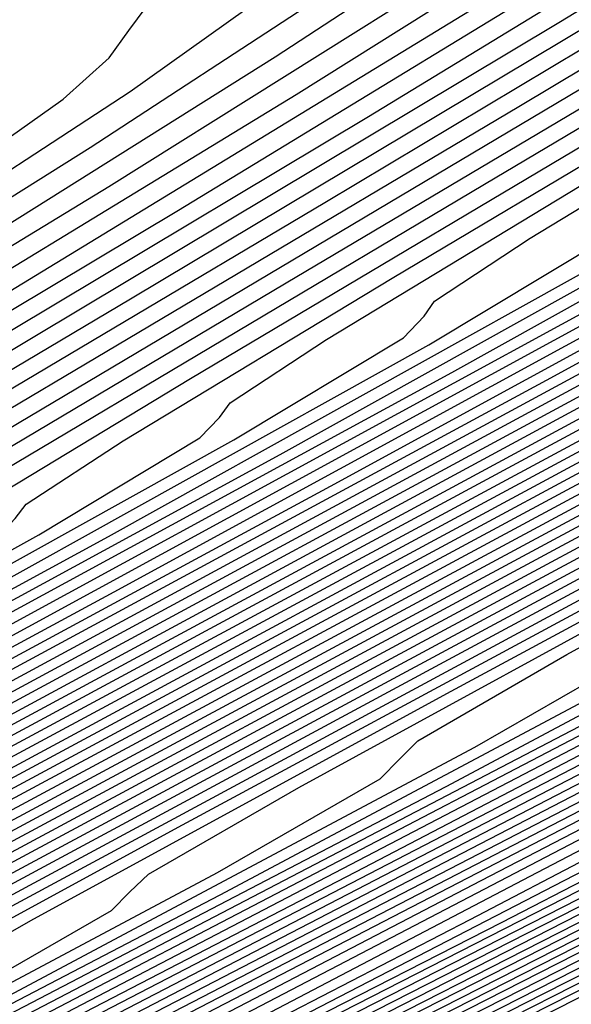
# Model space of a CAD drawing. Extents: x 3249832 to 3255657, y 13789405 to 13793316.
# Tile 434 of 656: x 3254723.68 to 3254725.12, y 13790593.66 to 13790596.23. Entities that reach past the tile are written whole.
import ezdxf

# ---------------------------------------------------------------- set-up
doc = ezdxf.new("R2010")
doc.units = 0
doc.header["$LTSCALE"] = 100
doc.header["$MEASUREMENT"] = 0
for name, color, linetype in [('GRATIO_CON', 10, 'CONTINUOUS'), ('GRATIO_ICON', 7, 'CONTINUOUS'), ('TARGETS_EAST', 7, 'CONTINUOUS')]:
    doc.layers.add(name, color=color, linetype=linetype)

# ---------------------------------------------------------------- blocks, each defined once
blk = doc.blocks.new('Gratio_032316_contours')
at = {"layer": 'GRATIO_CON', "color": 1, "linetype": 'Continuous', "flags": 128}
for points in [[(3254689.3426, 13790576.2881), (3254695.7745, 13790579.3503), (3254703.3391, 13790582.965), (3254709.7687, 13790586.0406), (3254713.3627, 13790587.7583), (3254714.688, 13790588.3896), (3254714.8784, 13790588.4788), (3254714.9186, 13790588.4989), (3254715.1958, 13790588.64), (3254715.9477, 13790589.0209), (3254717.406, 13790589.758), (3254719.7768, 13790590.9571), (3254723.2601, 13790592.7216), (3254727.837, 13790595.044), (3254732.6141, 13790597.4741), (3254736.4797, 13790599.4508), (3254738.6808, 13790600.5941), (3254739.9016, 13790601.247), (3254741.1856, 13790601.9335), (3254743.2781, 13790603.029), (3254745.7336, 13790604.3149)], [(3254689.9727, 13790576.6081), (3254696.2439, 13790579.5938), (3254703.6196, 13790583.1181), (3254709.8888, 13790586.1167), (3254713.3933, 13790587.7912), (3254714.6858, 13790588.4063), (3254714.8717, 13790588.4927), (3254714.9055, 13790588.5092), (3254715.1367, 13790588.6267), (3254715.764, 13790588.9444), (3254717.0006, 13790589.5695), (3254719.1189, 13790590.6412), (3254722.4064, 13790592.307), (3254726.9076, 13790594.5914), (3254731.6966, 13790597.0274), (3254735.6046, 13790599.0253), (3254737.8339, 13790600.182), (3254739.0703, 13790600.8418), (3254740.3706, 13790601.5359), (3254742.4901, 13790602.6448), (3254744.9774, 13790603.9467)], [(3254691.2328, 13790577.248), (3254697.1828, 13790580.0808), (3254704.1807, 13790583.4244), (3254710.129, 13790586.269), (3254713.4545, 13790587.8569), (3254714.6813, 13790588.4397), (3254714.8582, 13790588.5207), (3254714.8792, 13790588.5298), (3254715.0187, 13790588.6002), (3254715.3966, 13790588.7916), (3254716.1897, 13790589.1926), (3254717.8031, 13790590.0095), (3254720.699, 13790591.4778), (3254725.0489, 13790593.6861), (3254729.8615, 13790596.1341), (3254733.8544, 13790598.1742), (3254736.14, 13790599.3578), (3254737.4076, 13790600.0316), (3254738.7408, 13790600.7409), (3254740.9141, 13790601.8765), (3254743.4649, 13790603.2103), (3254745.6215, 13790604.3595)], [(3254691.8629, 13790577.568), (3254697.6522, 13790580.3243), (3254704.4611, 13790583.5777), (3254710.2485, 13790586.3458), (3254713.4835, 13790587.8913), (3254714.6768, 13790588.4585), (3254714.8489, 13790588.537), (3254714.8506, 13790588.5348), (3254714.8518, 13790588.5334), (3254714.8527, 13790588.5327), (3254714.8664, 13790588.5395), (3254714.9598, 13790588.5869), (3254715.2129, 13790588.7152), (3254715.7842, 13790589.0041), (3254717.1452, 13790589.6936), (3254719.8453, 13790591.0632), (3254724.1196, 13790593.2335), (3254728.9439, 13790595.6874)], [(3254692.4929, 13790577.888), (3254698.1216, 13790580.5678), (3254704.7416, 13790583.7309), (3254710.3685, 13790586.422), (3254713.514, 13790587.9243), (3254714.6743, 13790588.4754), (3254714.8419, 13790588.5514), (3254714.8437, 13790588.549), (3254714.8451, 13790588.5474), (3254714.846, 13790588.5466), (3254714.8533, 13790588.5497), (3254714.9007, 13790588.5737), (3254715.0292, 13790588.6387), (3254715.3788, 13790588.8157), (3254716.4872, 13790589.3777), (3254718.9916, 13790590.6487), (3254723.1903, 13790592.7809), (3254728.0264, 13790595.2407)], [(3254690.0632, 13790576.7709), (3254693.123, 13790578.2079), (3254698.591, 13790580.8113), (3254705.0221, 13790583.884), (3254710.4885, 13790586.4982), (3254713.5444, 13790587.9574), (3254714.6719, 13790588.4924), (3254714.8349, 13790588.5658), (3254714.9582, 13790588.6248), (3254715.8092, 13790589.0544), (3254718.1159, 13790590.2241), (3254722.2424, 13790592.3192), (3254727.097, 13790594.7881), (3254731.2239, 13790596.8948), (3254733.5977, 13790598.1207), (3254734.9133, 13790598.8161), (3254736.296, 13790599.5483), (3254738.55, 13790600.7241), (3254741.1963, 13790602.1057), (3254743.4348, 13790603.2948), (3254744.6662, 13790603.9913), (3254745.0955, 13790604.2901)], [(3254691.5031, 13790577.4953), (3254694.3831, 13790578.8479), (3254699.5299, 13790581.2982), (3254705.5832, 13790584.1904), (3254710.7286, 13790586.6506), (3254713.6053, 13790588.0234), (3254714.6669, 13790588.5263), (3254714.8207, 13790588.5949), (3254714.8226, 13790588.5922), (3254714.824, 13790588.5906), (3254714.8248, 13790588.5899), (3254714.9363, 13790588.6462), (3254715.7142, 13790589.0415), (3254717.8254, 13790590.114), (3254721.6036, 13790592.0332), (3254726.0488, 13790594.2943), (3254729.8279, 13790596.2235)], [(3254692.223, 13790577.8575), (3254695.0131, 13790579.1679), (3254699.9993, 13790581.5417), (3254705.8637, 13790584.3435), (3254710.8487, 13790586.7268), (3254713.6358, 13790588.0564), (3254714.6644, 13790588.5433), (3254714.8135, 13790588.6094), (3254714.8155, 13790588.6067), (3254714.8167, 13790588.6052), (3254714.8175, 13790588.6047), (3254714.9237, 13790588.6587), (3254715.6658, 13790589.036), (3254717.6798, 13790590.0593), (3254721.2841, 13790591.8904), (3254725.5247, 13790594.0474), (3254729.1299, 13790595.8879)], [(3254691.9397, 13790577.7794), (3254692.9429, 13790578.2197), (3254695.6432, 13790579.4879), (3254700.4687, 13790581.7852), (3254706.1444, 13790584.4965), (3254710.9692, 13790586.8024), (3254713.6674, 13790588.0883), (3254714.6638, 13790588.5586), (3254714.8084, 13790588.6225), (3254714.9107, 13790588.672), (3254715.6173, 13790589.0306), (3254717.5342, 13790590.0047), (3254720.9645, 13790591.7475), (3254725.0006, 13790593.8006), (3254728.4319, 13790595.5522)], [(3254692.538, 13790578.1391), (3254692.693, 13790578.1563), (3254693.6629, 13790578.5819), (3254696.2732, 13790579.8078), (3254700.9381, 13790582.0287), (3254706.4249, 13790584.6497), (3254711.0892, 13790586.8787), (3254713.6977, 13790588.1215), (3254714.661, 13790588.5758), (3254714.801, 13790588.6374), (3254714.8981, 13790588.6844), (3254715.5689, 13790589.0251), (3254717.3886, 13790589.95), (3254720.645, 13790591.6047), (3254724.4765, 13790593.5537), (3254727.7338, 13790595.2166)], [(3254692.4376, 13790578.3629), (3254693.5455, 13790578.8053), (3254693.973, 13790578.9262), (3254694.0553, 13790578.894), (3254694.1997, 13790578.91), (3254695.1028, 13790579.3063), (3254697.5333, 13790580.4478), (3254701.877, 13790582.5157), (3254706.986, 13790584.9561), (3254711.3292, 13790587.0312), (3254713.7583, 13790588.1878), (3254714.6556, 13790588.6103), (3254714.7861, 13790588.6673), (3254714.873, 13790588.7094), (3254715.4721, 13790589.0141), (3254717.0973, 13790589.8407), (3254720.006, 13790591.3189), (3254723.4283, 13790593.06), (3254726.3378, 13790594.5453), (3254728.0364, 13790595.4225)], [(3254691.1475, 13790577.8377), (3254693.1821, 13790578.7265), (3254694.3011, 13790579.1761), (3254694.732, 13790579.3012), (3254694.814, 13790579.2715), (3254694.9531, 13790579.2868), (3254695.8227, 13790579.6685), (3254698.1634, 13790580.7678), (3254702.3464, 13790582.7592), (3254707.2665, 13790585.1092), (3254711.4492, 13790587.1075), (3254713.7886, 13790588.221), (3254714.6529, 13790588.6275), (3254714.7787, 13790588.6822), (3254714.8604, 13790588.7218), (3254715.4237, 13790589.0086), (3254716.9517, 13790589.786), (3254719.6864, 13790591.1761), (3254722.9042, 13790592.8131), (3254725.6398, 13790594.2097), (3254727.242, 13790595.0371)], [(3254691.8705, 13790578.1904), (3254693.9267, 13790579.0902), (3254695.0567, 13790579.5469), (3254695.491, 13790579.6762), (3254695.5727, 13790579.6489), (3254695.7064, 13790579.6637), (3254696.5427, 13790580.0307), (3254698.7935, 13790581.0877), (3254702.8158, 13790583.0027), (3254707.547, 13790585.2624), (3254711.5691, 13790587.1837), (3254713.8189, 13790588.2542), (3254714.6502, 13790588.6447), (3254714.7713, 13790588.6972), (3254714.8479, 13790588.7343), (3254715.3752, 13790589.003), (3254716.8061, 13790589.7314), (3254719.3669, 13790591.0332), (3254722.3801, 13790592.5662), (3254724.9418, 13790593.874), (3254726.4475, 13790594.6516), (3254727.4901, 13790595.1998)], [(3254692.5936, 13790578.5431), (3254694.6713, 13790579.4538), (3254695.8124, 13790579.9177), (3254696.25, 13790580.0512), (3254696.3314, 13790580.0263), (3254696.4597, 13790580.0405), (3254697.2626, 13790580.3929), (3254699.4235, 13790581.4077), (3254703.2852, 13790583.2462), (3254707.8275, 13790585.4156), (3254711.6891, 13790587.26), (3254713.8492, 13790588.2873), (3254714.6475, 13790588.662), (3254714.7639, 13790588.7121), (3254714.8353, 13790588.7468), (3254715.3268, 13790588.9975), (3254716.6604, 13790589.6767), (3254719.0474, 13790590.8904), (3254721.856, 13790592.3194), (3254724.2438, 13790593.5384), (3254725.6531, 13790594.2662), (3254726.6653, 13790594.798), (3254728.1466, 13790595.5731)], [(3254700.6836, 13790582.0477), (3254704.2241, 13790583.7332), (3254708.3885, 13790585.7219), (3254711.9291, 13790587.4125), (3254713.9098, 13790588.3537), (3254714.642, 13790588.6964), (3254714.749, 13790588.742), (3254714.8102, 13790588.7717), (3254715.23, 13790588.9865), (3254716.3692, 13790589.5674), (3254718.4083, 13790590.6046), (3254720.8078, 13790591.8256), (3254722.8477, 13790592.8671), (3254724.0641, 13790593.4953), (3254725.0157, 13790593.9944), (3254726.5167, 13790594.7781), (3254729.0938, 13790596.1143)], [(3254701.3137, 13790582.3677), (3254704.6935, 13790583.9767), (3254708.669, 13790585.8752), (3254712.049, 13790587.489), (3254713.94, 13790588.3874), (3254714.6391, 13790588.7144), (3254714.7414, 13790588.7579), (3254714.7974, 13790588.785), (3254715.1815, 13790588.9815), (3254716.2235, 13790589.513), (3254718.0888, 13790590.4619), (3254720.2837, 13790591.5788), (3254722.1497, 13790592.5315), (3254723.2697, 13790593.1098), (3254724.1909, 13790593.5926), (3254725.7018, 13790594.3806), (3254728.3058, 13790595.7302)], [(3254701.9437, 13790582.6876), (3254705.1629, 13790584.2202), (3254708.9495, 13790586.0285), (3254712.1689, 13790587.5656), (3254713.9701, 13790588.4213), (3254714.6361, 13790588.7328), (3254714.7336, 13790588.7741), (3254714.7846, 13790588.7985), (3254715.1329, 13790588.9767), (3254716.0778, 13790589.4587), (3254717.7692, 13790590.3191), (3254719.7596, 13790591.3319), (3254721.4517, 13790592.1958), (3254722.4752, 13790592.7244), (3254723.3661, 13790593.1908), (3254724.8869, 13790593.9831), (3254727.5178, 13790595.346)], [(3254702.5738, 13790583.0076), (3254705.6323, 13790584.4637), (3254709.2299, 13790586.1817), (3254712.2886, 13790587.6421), (3254713.9998, 13790588.455), (3254714.6326, 13790588.7506), (3254714.7255, 13790588.7888), (3254714.7273, 13790588.7861), (3254714.7281, 13790588.7855), (3254714.7281, 13790588.7864), (3254714.7724, 13790588.8109), (3254715.0843, 13790588.9718), (3254715.9321, 13790589.4043), (3254717.4497, 13790590.1763), (3254719.2354, 13790591.0851), (3254720.7537, 13790591.8602), (3254721.6807, 13790592.3389), (3254722.5413, 13790592.7889), (3254724.0719, 13790593.5856), (3254726.7297, 13790594.9619), (3254729.8532, 13790596.5828)], [(3254703.8339, 13790583.6476), (3254706.5712, 13790584.9507), (3254709.7909, 13790586.4883), (3254712.5282, 13790587.7952), (3254714.0597, 13790588.5228), (3254714.626, 13790588.7873), (3254714.7093, 13790588.8215), (3254714.7111, 13790588.8191), (3254714.7121, 13790588.8186), (3254714.7123, 13790588.8193), (3254714.7466, 13790588.8382), (3254714.9871, 13790588.9622), (3254715.6406, 13790589.2957), (3254716.8106, 13790589.8908), (3254718.1872, 13790590.5913), (3254719.3576, 13790591.1889), (3254720.0918, 13790591.568), (3254720.8917, 13790591.9853), (3254722.442, 13790592.7905), (3254725.1537, 13790594.1936), (3254728.3408, 13790595.8464)], [(3254703.0221, 13790583.2904), (3254704.4639, 13790583.9676), (3254707.0406, 13790585.1942), (3254710.0713, 13790586.6415), (3254712.6481, 13790587.8718), (3254714.0896, 13790588.5567), (3254714.6228, 13790588.8057), (3254714.7012, 13790588.8378), (3254714.703, 13790588.8356), (3254714.7041, 13790588.8351), (3254714.7044, 13790588.8357), (3254714.7337, 13790588.8518), (3254714.9385, 13790588.9574), (3254715.4949, 13790589.2413), (3254716.491, 13790589.748), (3254717.6631, 13790590.3445), (3254718.6596, 13790590.8532), (3254719.2974, 13790591.1825), (3254720.0669, 13790591.5835), (3254721.6271, 13790592.393), (3254724.3657, 13790593.8095), (3254727.5846, 13790595.4782)], [(3254703.7421, 13790583.6526), (3254705.094, 13790584.2875), (3254707.51, 13790585.4377), (3254710.3518, 13790586.7948), (3254712.7679, 13790587.9484), (3254714.1196, 13790588.5905), (3254714.6195, 13790588.824), (3254714.6931, 13790588.8542), (3254714.695, 13790588.8521), (3254714.696, 13790588.8516), (3254714.6965, 13790588.8522), (3254714.7208, 13790588.8655), (3254714.8899, 13790588.9526), (3254715.3492, 13790589.187), (3254716.1715, 13790589.6053), (3254717.139, 13790590.0976), (3254717.9616, 13790590.5176), (3254718.5029, 13790590.7971), (3254719.2421, 13790591.1817), (3254720.8122, 13790591.9955), (3254723.5777, 13790593.4253), (3254726.8284, 13790595.11), (3254729.5854, 13790596.5514)], [(3254703.9931, 13790583.809), (3254704.462, 13790584.0148), (3254705.724, 13790584.6075), (3254707.9794, 13790585.6812), (3254710.6323, 13790586.9481), (3254712.8877, 13790588.025), (3254714.1495, 13790588.6244), (3254714.6163, 13790588.8424), (3254714.685, 13790588.8706), (3254714.6869, 13790588.8687), (3254714.688, 13790588.8682), (3254714.6886, 13790588.8686), (3254714.7079, 13790588.8791), (3254714.8413, 13790588.9479), (3254715.2035, 13790589.1327), (3254715.8519, 13790589.4625), (3254716.6149, 13790589.8508), (3254717.2636, 13790590.1819), (3254717.7084, 13790590.4116), (3254718.4173, 13790590.7799), (3254719.9972, 13790591.598), (3254722.7897, 13790593.0412), (3254726.0722, 13790594.7418), (3254728.8565, 13790596.1965)], [(3254711.1932, 13790587.2546), (3254713.1273, 13790588.1781), (3254714.2094, 13790588.6922), (3254714.6097, 13790588.8791), (3254714.6689, 13790588.9033), (3254714.6707, 13790588.9017), (3254714.672, 13790588.9012), (3254714.6729, 13790588.9015), (3254714.6821, 13790588.9064), (3254714.7441, 13790588.9383), (3254714.9121, 13790589.024), (3254715.2128, 13790589.177), (3254715.5667, 13790589.3571), (3254715.8676, 13790589.5107), (3254716.1195, 13790589.6407), (3254716.7677, 13790589.9763), (3254718.3674, 13790590.8029), (3254721.2136, 13790592.2729), (3254724.5597, 13790594.0055), (3254727.3987, 13790595.4866)], [(3254701.9933, 13790583.1284), (3254704.3506, 13790584.1812), (3254705.6355, 13790584.7383), (3254706.1168, 13790584.9264), (3254706.1942, 13790584.9331), (3254706.2531, 13790584.9396), (3254706.6218, 13790585.1014), (3254707.6142, 13790585.5674), (3254709.3877, 13790586.4117), (3254711.4737, 13790587.4079), (3254713.2472, 13790588.2547), (3254714.2431, 13790588.7279), (3254714.6363, 13790588.9126), (3254714.7615, 13790588.9709), (3254714.8903, 13790589.0341), (3254715.041, 13790589.1098), (3254715.1689, 13790589.1748), (3254715.3248, 13790589.2552), (3254715.9428, 13790589.5745), (3254717.5524, 13790590.4054), (3254720.4256, 13790591.8887), (3254723.8035, 13790593.6373), (3254726.6698, 13790595.1317), (3254728.2624, 13790595.9821)], [(3254692.1954, 13790578.7312), (3254695.8729, 13790580.3923), (3254699.5123, 13790582.0369), (3254702.7163, 13790583.4811), (3254705.0951, 13790584.5448), (3254706.3911, 13790585.1091), (3254706.8758, 13790585.3014), (3254706.9529, 13790585.3105), (3254707.0065, 13790585.3164), (3254707.3418, 13790585.4636), (3254708.2443, 13790585.8874), (3254709.8571, 13790586.6552), (3254711.7541, 13790587.5612), (3254713.367, 13790588.3312), (3254714.2693, 13790588.7599), (3254714.6032, 13790588.9158), (3254714.6527, 13790588.936), (3254714.7384, 13790588.9781), (3254715.3273, 13790589.2809), (3254716.923, 13790590.1036), (3254719.7767, 13790591.5764), (3254723.1315, 13790593.3125), (3254725.9781, 13790594.796), (3254727.5602, 13790595.6396)], [(3254710.3265, 13790586.8987), (3254712.0346, 13790587.7144), (3254713.4868, 13790588.4078), (3254714.2993, 13790588.7938), (3254714.5999, 13790588.9341), (3254714.6444, 13790588.9523), (3254714.646, 13790588.9511), (3254714.6473, 13790588.9509), (3254714.6483, 13790588.9511), (3254714.7284, 13790588.9926), (3254715.2859, 13790589.2805), (3254716.7985, 13790590.0611), (3254719.5049, 13790591.4582), (3254722.687, 13790593.105), (3254725.3872, 13790594.5123), (3254726.8879, 13790595.3125), (3254727.4304, 13790595.6251)], [(3254711.2653, 13790587.3857), (3254712.5955, 13790588.021), (3254713.7265, 13790588.5609), (3254714.3592, 13790588.8615), (3254714.5933, 13790588.9708), (3254714.628, 13790588.985), (3254714.6292, 13790588.9841), (3254714.6302, 13790588.984), (3254714.631, 13790588.9845), (3254714.7024, 13790589.0221), (3254715.1995, 13790589.2794), (3254716.5481, 13790589.976), (3254718.961, 13790591.2218), (3254721.7979, 13790592.6902), (3254724.2052, 13790593.9448), (3254725.5432, 13790594.6582), (3254726.0268, 13790594.9369), (3254726.0851, 13790594.9963), (3254726.1306, 13790595.0453), (3254726.5114, 13790595.2683), (3254727.5597, 13790595.8436)], [(3254711.7347, 13790587.6292), (3254712.876, 13790588.1742), (3254713.8463, 13790588.6375), (3254714.3891, 13790588.8954), (3254714.59, 13790588.9892), (3254714.6197, 13790589.0013), (3254714.6208, 13790589.0006), (3254714.6217, 13790589.0006), (3254714.6223, 13790589.0012), (3254714.6894, 13790589.0368), (3254715.1563, 13790589.2789), (3254716.4229, 13790589.9334), (3254718.6891, 13790591.1036), (3254721.3534, 13790592.4827), (3254723.6143, 13790593.661), (3254724.8709, 13790594.331), (3254725.3251, 13790594.5928), (3254725.3798, 13790594.6486), (3254725.4264, 13790594.6967), (3254725.8112, 13790594.9207), (3254726.8692, 13790595.5005), (3254728.8273, 13790596.5582)], [(3254711.3945, 13790587.4873), (3254712.2041, 13790587.8727), (3254713.1565, 13790588.3275), (3254713.9661, 13790588.7141), (3254714.4191, 13790588.9293), (3254714.5867, 13790589.0075), (3254714.6115, 13790589.0177), (3254714.6124, 13790589.017), (3254714.6131, 13790589.0171), (3254714.6137, 13790589.018), (3254714.6764, 13790589.0516), (3254715.1131, 13790589.2783), (3254716.2977, 13790589.8908), (3254718.4171, 13790590.9854), (3254720.9089, 13790592.2753), (3254723.0233, 13790593.3773), (3254724.1985, 13790594.0039), (3254724.6233, 13790594.2487), (3254724.6745, 13790594.3009), (3254724.7222, 13790594.3481), (3254725.1109, 13790594.5731), (3254726.1787, 13790595.1573), (3254728.1544, 13790596.2242)], [(3254711.6614, 13790587.6367), (3254712.0246, 13790587.8073), (3254712.6736, 13790588.1162), (3254713.4369, 13790588.4808), (3254714.0859, 13790588.7907), (3254714.449, 13790588.9632), (3254714.5834, 13790589.0259), (3254714.6033, 13790589.034), (3254714.604, 13790589.0335), (3254714.6046, 13790589.0337), (3254714.6051, 13790589.0347), (3254714.6634, 13790589.0663), (3254715.0699, 13790589.2778), (3254716.1725, 13790589.8482), (3254718.1451, 13790590.8673), (3254720.4644, 13790592.0678), (3254722.4324, 13790593.0936), (3254723.5262, 13790593.6768), (3254723.9216, 13790593.9046), (3254723.9692, 13790593.9532), (3254724.018, 13790593.9995), (3254724.4106, 13790594.2254), (3254725.4882, 13790594.8142), (3254727.4816, 13790595.8902)], [(3254721.2505, 13790592.5261), (3254722.1815, 13790593.0225), (3254722.5181, 13790593.2165), (3254722.5586, 13790593.2578), (3254722.6096, 13790593.3023), (3254723.0101, 13790593.5302), (3254724.1072, 13790594.1279), (3254726.136, 13790595.2221), (3254728.884, 13790596.7003)], [(3254711.7963, 13790587.817), (3254713.1969, 13790588.4475), (3254713.7463, 13790588.6934), (3254713.914, 13790588.7687), (3254714.0816, 13790588.8472), (3254714.2783, 13790588.9407), (3254714.4455, 13790589.0204), (3254714.539, 13790589.0649), (3254714.5738, 13790589.0815), (3254714.579, 13790589.085), (3254714.6245, 13790589.1106), (3254714.9403, 13790589.2762), (3254715.7968, 13790589.7204), (3254717.3292, 13790590.5127), (3254719.1308, 13790591.4455), (3254720.6595, 13790592.2423), (3254721.5092, 13790592.6953), (3254721.8163, 13790592.8724), (3254721.8533, 13790592.9101), (3254721.9054, 13790592.9536), (3254722.3098, 13790593.1826), (3254723.4167, 13790593.7848), (3254725.4632, 13790594.8881), (3254728.235, 13790596.3789)], [(3254702.4719, 13790583.6289), (3254706.4481, 13790585.4262), (3254709.947, 13790587.0081), (3254712.5408, 13790588.181), (3254713.9476, 13790588.8171), (3254714.4672, 13790589.052), (3254714.5448, 13790589.0872), (3254714.5512, 13790589.0903), (3254714.5588, 13790589.0945), (3254714.5654, 13790589.0991), (3254714.61, 13790589.1246), (3254714.8969, 13790589.2756), (3254715.6716, 13790589.6779), (3254717.0573, 13790590.3945), (3254718.6863, 13790591.2381), (3254720.0686, 13790591.9586), (3254720.8368, 13790592.3682), (3254721.1146, 13790592.5283), (3254721.148, 13790592.5624), (3254721.2012, 13790592.605), (3254721.6096, 13790592.8349), (3254722.7262, 13790593.4417), (3254724.7904, 13790594.5541), (3254727.586, 13790596.0576)], [(3254703.0082, 13790583.8967), (3254706.8625, 13790585.639), (3254710.208, 13790587.1516), (3254712.6684, 13790588.2639), (3254714.0003, 13790588.8658), (3254714.4912, 13790589.0878), (3254714.5617, 13790589.1206), (3254714.5986, 13790589.1417), (3254714.8539, 13790589.2761), (3254715.5465, 13790589.6357), (3254716.7853, 13790590.2764), (3254718.2417, 13790591.0307), (3254719.4776, 13790591.6748), (3254720.1645, 13790592.0411), (3254720.4128, 13790592.1842), (3254720.4427, 13790592.2146), (3254720.497, 13790592.2564), (3254720.9093, 13790592.4873), (3254722.0357, 13790593.0985), (3254724.1176, 13790594.22), (3254726.937, 13790595.7362), (3254730.1613, 13790597.4701)], [(3254704.0706, 13790584.4276), (3254707.6682, 13790586.0538), (3254710.6917, 13790587.4206), (3254712.8723, 13790588.4059), (3254714.0475, 13790588.936), (3254714.4813, 13790589.1309), (3254714.5442, 13790589.1589), (3254714.5727, 13790589.1746), (3254714.7677, 13790589.277), (3254715.2961, 13790589.5514), (3254716.2414, 13790590.0403), (3254717.3527, 13790590.6158), (3254718.2957, 13790591.1073), (3254718.8198, 13790591.3868), (3254719.0093, 13790591.496), (3254719.0321, 13790591.5192), (3254719.0886, 13790591.5592), (3254719.5087, 13790591.7921), (3254720.6547, 13790592.4123), (3254722.7719, 13790593.552), (3254725.639, 13790595.0934), (3254728.9176, 13790596.8565)], [(3254700.8064, 13790582.9786), (3254704.6018, 13790584.6931), (3254708.071, 13790586.2612), (3254710.9336, 13790587.5551), (3254712.9743, 13790588.4768), (3254714.0712, 13790588.971), (3254714.4764, 13790589.1524), (3254714.5354, 13790589.1781), (3254714.5597, 13790589.1911), (3254714.7245, 13790589.2775), (3254715.1709, 13790589.5093), (3254715.9694, 13790589.9222), (3254716.9082, 13790590.4084), (3254717.7048, 13790590.8236), (3254718.1475, 13790591.0596), (3254718.3075, 13790591.1519), (3254718.3268, 13790591.1715), (3254718.3844, 13790591.2106), (3254718.8085, 13790591.4444), (3254719.9642, 13790592.0692), (3254722.0991, 13790593.2179), (3254724.99, 13790594.772), (3254728.2958, 13790596.5497)], [(3254701.3941, 13790583.2696), (3254705.133, 13790584.9586), (3254708.4739, 13790586.4686), (3254711.1755, 13790587.6896), (3254713.0762, 13790588.5478), (3254714.0948, 13790589.0061), (3254714.4714, 13790589.1739), (3254714.5266, 13790589.1973), (3254714.5468, 13790589.2076), (3254714.6814, 13790589.278), (3254715.0458, 13790589.4671), (3254715.6975, 13790589.8042), (3254716.4637, 13790590.201), (3254717.1138, 13790590.5398), (3254717.4752, 13790590.7325), (3254717.6058, 13790590.8078), (3254717.6215, 13790590.8238), (3254717.6802, 13790590.862), (3254718.1082, 13790591.0968), (3254719.2737, 13790591.726), (3254721.4263, 13790592.8839), (3254724.341, 13790594.4506), (3254727.6739, 13790596.2429)], [(3254701.9819, 13790583.5606), (3254705.6642, 13790585.224), (3254708.8767, 13790586.676), (3254711.4174, 13790587.8241), (3254713.1782, 13790588.6188), (3254714.1184, 13790589.0412), (3254714.4664, 13790589.1955), (3254714.5178, 13790589.2164), (3254714.5338, 13790589.224), (3254714.6383, 13790589.2785), (3254714.9206, 13790589.425), (3254715.4255, 13790589.6862), (3254716.0189, 13790589.994), (3254716.5222, 13790590.2577), (3254716.8632, 13790590.4421), (3254717.3969, 13790590.7351), (3254718.5849, 13790591.38), (3254720.754, 13790592.549), (3254723.692, 13790594.1291), (3254727.0521, 13790595.9361), (3254730.4743, 13790597.7793)], [(3254703.1573, 13790584.1426), (3254706.7266, 13790585.7549), (3254709.6823, 13790587.0907), (3254711.9011, 13790588.0931), (3254713.3821, 13790588.7607), (3254714.1657, 13790589.1113), (3254714.4565, 13790589.2385), (3254714.5002, 13790589.2548), (3254714.5079, 13790589.257), (3254714.552, 13790589.2794), (3254714.6702, 13790589.3407), (3254714.8816, 13790589.45), (3254715.13, 13790589.5789), (3254715.3407, 13790589.6893), (3254715.5204, 13790589.7863), (3254716.0028, 13790590.048), (3254717.2029, 13790590.6954), (3254719.4081, 13790591.8815), (3254722.394, 13790593.4864), (3254725.8084, 13790595.3225), (3254729.286, 13790597.1955)], [(3254692.4447, 13790579.4765), (3254693.9195, 13790580.094), (3254694.8219, 13790580.4629), (3254695.7079, 13790580.8348), (3254697.3278, 13790581.5479), (3254700.1787, 13790582.826), (3254703.745, 13790584.4337), (3254707.2578, 13790586.0204), (3254710.0852, 13790587.2981), (3254712.143, 13790588.2276), (3254713.4841, 13790588.8317), (3254714.1913, 13790589.1474), (3254714.4667, 13790589.2679), (3254714.5427, 13790589.3004), (3254714.6089, 13790589.3323), (3254714.6855, 13790589.3712), (3254714.7499, 13790589.4049), (3254714.849, 13790589.4584), (3254715.3057, 13790589.7045), (3254716.5119, 13790590.3531), (3254718.7351, 13790591.5477), (3254721.7449, 13790593.1651), (3254725.1866, 13790595.0157), (3254728.6918, 13790596.9035)], [(3254691.1409, 13790578.9669), (3254692.98, 13790579.7421), (3254694.4663, 13790580.3647), (3254695.3756, 13790580.7371), (3254696.2682, 13790581.1125), (3254697.9006, 13790581.8318), (3254700.7694, 13790583.1183), (3254704.3327, 13790584.7247), (3254707.789, 13790586.2859), (3254710.488, 13790587.5055), (3254712.3848, 13790588.3621), (3254713.5859, 13790588.9028), (3254714.274, 13790589.215), (3254714.9379, 13790589.5467), (3254716.1424, 13790590.1862), (3254718.3035, 13790591.3443), (3254721.242, 13790592.9223), (3254724.6294, 13790594.7436), (3254728.1169, 13790596.6219)], [(3254691.6619, 13790579.2263), (3254693.5153, 13790580.0077), (3254695.013, 13790580.6355), (3254695.9292, 13790581.0113), (3254696.8285, 13790581.3903), (3254698.4734, 13790582.1157), (3254701.3601, 13790583.4106), (3254704.9205, 13790585.0157), (3254708.3202, 13790586.5513), (3254710.8908, 13790587.7129), (3254712.6266, 13790588.4968), (3254713.6875, 13790588.9742), (3254714.2931, 13790589.2489), (3254714.9014, 13790589.5534), (3254716.0298, 13790590.1526), (3254718.063, 13790591.2422), (3254720.854, 13790592.741), (3254724.1231, 13790594.4989), (3254727.5569, 13790596.3484)], [(3254690.8905, 13790578.9855), (3254692.7039, 13790579.7452), (3254694.5859, 13790580.5388), (3254696.1065, 13790581.177), (3254697.0364, 13790581.5597), (3254697.9491, 13790581.9458), (3254699.6191, 13790582.6835), (3254702.5415, 13790583.9951), (3254706.0959, 13790585.5977), (3254709.3826, 13790587.0822), (3254711.6964, 13790588.1277), (3254713.1101, 13790588.766), (3254713.8907, 13790589.1169), (3254714.3312, 13790589.3167), (3254714.8283, 13790589.5669), (3254715.8046, 13790590.0856), (3254717.5818, 13790591.0379), (3254720.078, 13790592.3785), (3254723.1105, 13790594.0093), (3254726.4371, 13790595.8013), (3254729.5778, 13790597.5011)], [(3254691.3976, 13790579.2391), (3254693.2248, 13790580.0046), (3254695.1212, 13790580.8044), (3254696.6533, 13790581.4477), (3254697.6063, 13790581.8413), (3254698.6396, 13790582.2824), (3254700.6311, 13790583.1661), (3254704.1084, 13790584.7287), (3254708.1971, 13790586.5724), (3254711.6727, 13790588.1403), (3254713.6629, 13790589.0401), (3254714.7058, 13790589.5349), (3254715.692, 13790590.0521), (3254717.3412, 13790590.9358), (3254719.69, 13790592.1973), (3254722.6041, 13790593.7646), (3254725.8771, 13790595.5277), (3254729.0129, 13790597.2246)], [(3254691.9048, 13790579.4927), (3254693.7458, 13790580.264), (3254695.6565, 13790581.07), (3254697.2001, 13790581.7185), (3254698.1558, 13790582.1136), (3254699.1668, 13790582.5452), (3254701.0922, 13790583.3994), (3254704.4507, 13790584.9087), (3254708.3999, 13790586.6893), (3254711.7567, 13790588.2038), (3254713.6768, 13790589.0716), (3254714.6686, 13790589.5413), (3254715.5794, 13790590.0186), (3254717.1006, 13790590.8337), (3254719.302, 13790592.016), (3254722.0978, 13790593.5198), (3254725.3172, 13790595.2542), (3254728.4479, 13790596.9482)], [(3254692.4119, 13790579.7463), (3254694.2668, 13790580.5234), (3254696.1918, 13790581.3356), (3254697.7468, 13790581.9892), (3254698.7053, 13790582.3859), (3254699.694, 13790582.8079), (3254701.5532, 13790583.6328), (3254704.7931, 13790585.0887), (3254708.6026, 13790586.8063), (3254711.8408, 13790588.2672), (3254713.6906, 13790589.1031), (3254714.6315, 13790589.5478), (3254715.4668, 13790589.985), (3254716.86, 13790590.7315), (3254718.914, 13790591.8348), (3254721.5915, 13790593.2751), (3254724.7573, 13790594.9806), (3254727.883, 13790596.6718)], [(3254691.9747, 13790579.6588), (3254693.4262, 13790580.2535), (3254695.3087, 13790581.0423), (3254697.2624, 13790581.8668), (3254698.8404, 13790582.5307), (3254699.8043, 13790582.9306), (3254700.7484, 13790583.3335), (3254702.4753, 13790584.0996), (3254705.4777, 13790585.4486), (3254709.008, 13790587.0402), (3254712.0088, 13790588.394), (3254713.7183, 13790589.1662), (3254714.5571, 13790589.5607), (3254715.2416, 13790589.918), (3254716.3788, 13790590.5273), (3254718.1379, 13790591.4723), (3254720.5789, 13790592.7855), (3254723.6374, 13790594.4335), (3254726.7531, 13790596.119), (3254729.2417, 13790597.4788)], [(3254702.9364, 13790584.333), (3254705.8199, 13790585.6287), (3254709.2102, 13790587.1576), (3254712.0914, 13790588.4587), (3254713.7014, 13790589.1857), (3254714.2947, 13790589.4534), (3254714.3796, 13790589.4915), (3254714.3797, 13790589.4914), (3254714.3801, 13790589.4912), (3254714.3811, 13790589.4904), (3254714.4103, 13790589.5037), (3254714.6048, 13790589.6053), (3254715.1291, 13790589.8844), (3254716.1382, 13790590.4251), (3254717.7499, 13790591.291), (3254720.0725, 13790592.5408), (3254723.0775, 13790594.16), (3254726.1882, 13790595.8426), (3254728.6914, 13790597.2097)], [(3254703.3974, 13790584.5664), (3254706.1622, 13790585.8087), (3254709.4129, 13790587.2746), (3254712.1754, 13790588.5219), (3254713.7193, 13790589.2188), (3254714.2884, 13790589.4752), (3254714.3699, 13790589.5115), (3254714.3701, 13790589.5115), (3254714.3705, 13790589.5114), (3254714.3713, 13790589.5109), (3254714.3965, 13790589.5224), (3254714.5643, 13790589.6101), (3254715.0166, 13790589.8508), (3254715.8977, 13790590.323), (3254717.3619, 13790591.1098), (3254719.5662, 13790592.296), (3254722.5175, 13790593.8864), (3254725.6233, 13790595.5662), (3254728.141, 13790596.9406)], [(3254703.8584, 13790584.7998), (3254706.5044, 13790585.9887), (3254709.6155, 13790587.3916), (3254712.2595, 13790588.5852), (3254713.7372, 13790589.2519), (3254714.282, 13790589.497), (3254714.3602, 13790589.5316), (3254714.3605, 13790589.5315), (3254714.3608, 13790589.5316), (3254714.3615, 13790589.5313), (3254714.3827, 13790589.5411), (3254714.5238, 13790589.6148), (3254714.9041, 13790589.8173), (3254715.6571, 13790590.2208), (3254716.9739, 13790590.9285), (3254719.0599, 13790592.0513), (3254721.9576, 13790593.6129), (3254725.0584, 13790595.2898), (3254727.5907, 13790596.6714)], [(3254703.3843, 13790584.6475), (3254704.7805, 13790585.2666), (3254707.189, 13790586.3488), (3254710.0209, 13790587.6257), (3254712.4277, 13790588.7118), (3254713.773, 13790589.3181), (3254714.2693, 13790589.5406), (3254714.3408, 13790589.5717), (3254714.3412, 13790589.5717), (3254714.3415, 13790589.572), (3254714.342, 13790589.5722), (3254714.3552, 13790589.5785), (3254714.4428, 13790589.6244), (3254714.679, 13790589.7501), (3254715.176, 13790590.0165), (3254716.1979, 13790590.566), (3254718.0473, 13790591.5617), (3254720.8377, 13790593.0658), (3254723.9285, 13790594.7369), (3254726.4901, 13790596.1332), (3254727.9069, 13790596.9257)], [(3254703.9115, 13790584.9103), (3254705.2415, 13790585.5), (3254707.5312, 13790586.5288), (3254710.2235, 13790587.7427), (3254712.5117, 13790588.7751), (3254713.791, 13790589.3512), (3254714.2629, 13790589.5624), (3254714.331, 13790589.5918), (3254714.3316, 13790589.5917), (3254714.3319, 13790589.5922), (3254714.3322, 13790589.5926), (3254714.3414, 13790589.5972), (3254714.4023, 13790589.6291), (3254714.5665, 13790589.7165), (3254714.9354, 13790589.9143), (3254715.8099, 13790590.3848), (3254717.5409, 13790591.317), (3254720.2778, 13790592.7922), (3254723.3636, 13790594.4605), (3254725.9398, 13790595.8641), (3254727.3671, 13790596.6612)], [(3254703.6506, 13790584.8368), (3254704.4387, 13790585.173), (3254705.7025, 13790585.7334), (3254707.8735, 13790586.7089), (3254710.4262, 13790587.8597), (3254712.5958, 13790588.8384), (3254713.8089, 13790589.3843), (3254714.2566, 13790589.5842), (3254714.3213, 13790589.6119), (3254714.3219, 13790589.6118), (3254714.3222, 13790589.6124), (3254714.3225, 13790589.613), (3254714.3276, 13790589.6158), (3254714.3618, 13790589.6339), (3254714.454, 13790589.683), (3254714.6948, 13790589.8122), (3254715.4219, 13790590.2035), (3254717.0346, 13790591.0722), (3254719.7179, 13790592.5187), (3254722.7986, 13790594.1841), (3254725.3894, 13790595.5949), (3254726.8274, 13790596.3967), (3254727.3477, 13790596.711)], [(3254703.2145, 13790584.6968), (3254704.2001, 13790585.1092), (3254704.9659, 13790585.4358), (3254706.1635, 13790585.9668), (3254708.2158, 13790586.8889), (3254710.6288, 13790587.9767), (3254712.6799, 13790588.9017), (3254713.8268, 13790589.4174), (3254714.2502, 13790589.6061), (3254714.3116, 13790589.6319), (3254714.3901, 13790589.6738), (3254714.9351, 13790589.968), (3254716.4138, 13790590.7656), (3254719.0593, 13790592.1922), (3254722.1701, 13790593.8737), (3254724.8105, 13790595.3105), (3254726.2791, 13790596.1276), (3254726.8112, 13790596.4469), (3254726.876, 13790596.5145), (3254726.9003, 13790596.5567), (3254727.1414, 13790596.72)], [(3254711.0342, 13790588.2107), (3254712.848, 13790589.0282), (3254713.8626, 13790589.4836), (3254714.2375, 13790589.6496), (3254714.2922, 13790589.6718), (3254714.293, 13790589.6713), (3254714.2932, 13790589.672), (3254714.293, 13790589.6734), (3254714.3639, 13790589.7134), (3254714.8627, 13790589.9839), (3254716.2175, 13790590.7153), (3254718.6422, 13790592.0233), (3254721.4936, 13790593.5648), (3254723.9139, 13790594.8821), (3254725.2601, 13790595.6311), (3254725.7478, 13790595.9238), (3254725.8071, 13790595.9858), (3254725.8329, 13790596.0265), (3254726.0783, 13790596.1906), (3254726.7608, 13790596.6063), (3254728.0035, 13790597.3473)], [(3254711.2368, 13790588.3277), (3254712.9321, 13790589.0915), (3254713.8805, 13790589.5167), (3254714.2311, 13790589.6714), (3254714.2825, 13790589.6917), (3254714.2833, 13790589.691), (3254714.2835, 13790589.6916), (3254714.2832, 13790589.6932), (3254714.3505, 13790589.7321), (3254714.8263, 13790589.9911), (3254716.1192, 13790590.69), (3254718.4336, 13790591.9389), (3254721.1552, 13790593.4105), (3254723.4655, 13790594.6679), (3254724.7505, 13790595.3829), (3254725.216, 13790595.6623), (3254725.2727, 13790595.7215), (3254725.2992, 13790595.7614), (3254725.5467, 13790595.9259), (3254726.2342, 13790596.344), (3254727.4856, 13790597.0898)], [(3254711.4395, 13790588.4447), (3254713.0162, 13790589.1548), (3254713.8984, 13790589.5498), (3254714.2247, 13790589.6931), (3254714.2727, 13790589.7115), (3254714.2736, 13790589.7106), (3254714.2738, 13790589.7113), (3254714.2733, 13790589.7131), (3254714.3371, 13790589.7508), (3254714.7899, 13790589.9983), (3254716.0209, 13790590.6647), (3254718.2249, 13790591.8545), (3254720.8169, 13790593.2562), (3254723.0171, 13790594.4537), (3254724.241, 13790595.1347), (3254724.6843, 13790595.4008), (3254724.7383, 13790595.4571), (3254724.7655, 13790595.4964), (3254725.0151, 13790595.6612), (3254725.7076, 13790596.0816), (3254726.9676, 13790596.8322), (3254728.5365, 13790597.765)], [(3254711.6421, 13790588.5617), (3254713.1003, 13790589.2181), (3254713.9163, 13790589.583), (3254714.2181, 13790589.7156), (3254714.262, 13790589.7338), (3254714.3233, 13790589.7689), (3254714.7534, 13790590.0048), (3254715.9226, 13790590.6389), (3254718.0162, 13790591.77), (3254720.4786, 13790593.1018), (3254722.5688, 13790594.2395), (3254723.7314, 13790594.8864), (3254724.1526, 13790595.1392), (3254724.2039, 13790595.1927), (3254724.2319, 13790595.2313), (3254724.4835, 13790595.3964), (3254725.181, 13790595.8192), (3254726.4497, 13790596.5747), (3254728.0292, 13790597.5137)], [(3254710.6116, 13790588.1491), (3254712.0475, 13790588.7957), (3254713.2684, 13790589.3447), (3254713.952, 13790589.6492), (3254714.2052, 13790589.7594), (3254714.2421, 13790589.7746), (3254714.2965, 13790589.807), (3254714.6806, 13790590.0196), (3254715.7261, 13790590.5884), (3254717.5989, 13790591.6012), (3254719.8019, 13790592.7932), (3254721.6721, 13790593.8111), (3254722.7123, 13790594.39), (3254723.0892, 13790594.6161), (3254723.135, 13790594.664), (3254723.1645, 13790594.7011), (3254723.4204, 13790594.867), (3254724.1278, 13790595.2945), (3254725.4139, 13790596.0596), (3254727.0147, 13790597.011), (3254728.5684, 13790597.9409)], [(3254710.9539, 13790588.3291), (3254712.2501, 13790588.9128), (3254713.3525, 13790589.408), (3254713.9699, 13790589.6823), (3254714.1988, 13790589.7813), (3254714.2321, 13790589.795), (3254714.2831, 13790589.826), (3254714.6442, 13790590.027), (3254715.6278, 13790590.5632), (3254717.3902, 13790591.5169), (3254719.4636, 13790592.6388), (3254721.2237, 13790593.597), (3254722.2028, 13790594.1417), (3254722.5575, 13790594.3546), (3254722.6006, 13790594.3997), (3254722.6308, 13790594.436), (3254722.8888, 13790594.6023), (3254723.6012, 13790595.0322), (3254724.896, 13790595.8021), (3254726.5075, 13790596.7597), (3254728.0715, 13790597.6957)], [(3254711.2961, 13790588.5092), (3254712.4528, 13790589.0298), (3254713.4366, 13790589.4712), (3254713.9878, 13790589.7154), (3254714.1923, 13790589.8032), (3254714.2222, 13790589.8154), (3254714.2697, 13790589.8451), (3254714.6078, 13790590.0344), (3254715.5295, 13790590.5379), (3254717.1816, 13790591.4325), (3254719.1252, 13790592.4845), (3254720.7754, 13790593.3828), (3254721.6932, 13790593.8935), (3254722.0257, 13790594.0931), (3254722.0662, 13790594.1353), (3254722.0971, 13790594.1709), (3254722.3572, 13790594.3376), (3254723.0746, 13790594.7698), (3254724.3781, 13790595.5445), (3254726.0003, 13790596.5084), (3254727.5746, 13790597.4506)], [(3254711.6384, 13790588.6892), (3254712.6554, 13790589.1468), (3254713.5205, 13790589.5348), (3254714.0054, 13790589.749), (3254714.1854, 13790589.826), (3254714.2117, 13790589.8368), (3254714.2558, 13790589.865), (3254714.5711, 13790590.0423), (3254715.4311, 13790590.5129), (3254716.9729, 13790591.3482), (3254718.7869, 13790592.3302), (3254720.327, 13790593.1686), (3254721.1837, 13790593.6453), (3254721.494, 13790593.8315), (3254721.5318, 13790593.871), (3254721.5634, 13790593.9058), (3254721.8256, 13790594.0729), (3254722.548, 13790594.5074), (3254723.8602, 13790595.287), (3254725.493, 13790596.2571), (3254727.0777, 13790597.2054), (3254728.3144, 13790597.9592)], [(3254711.6958, 13790588.7676), (3254712.3229, 13790589.0493), (3254713.0605, 13790589.3812), (3254713.688, 13790589.6626), (3254714.0396, 13790589.818), (3254714.1701, 13790589.874), (3254714.189, 13790589.8825), (3254714.2266, 13790589.9073), (3254714.4967, 13790590.0599), (3254715.2338, 13790590.4636), (3254716.5553, 13790591.1798), (3254718.1102, 13790592.0216), (3254719.4303, 13790592.7402), (3254720.1646, 13790593.1488), (3254720.4306, 13790593.3085), (3254720.463, 13790593.3423), (3254720.496, 13790593.3757), (3254720.7625, 13790593.5434), (3254721.4948, 13790593.9827), (3254722.8243, 13790594.7719), (3254724.4785, 13790595.7544), (3254726.0838, 13790596.715), (3254727.3367, 13790597.4786)], [(3254720.9682, 13790593.7204), (3254722.3064, 13790594.5144), (3254723.9713, 13790595.5031), (3254725.5869, 13790596.4699), (3254726.8478, 13790597.2383), (3254727.7312, 13790597.7934)], [(3254721.7885, 13790594.2568), (3254723.4641, 13790595.2518), (3254725.09, 13790596.2247), (3254726.359, 13790596.998), (3254727.2481, 13790597.5565)], [(3254721.2706, 13790593.9993), (3254722.9568, 13790595.0005), (3254724.593, 13790595.9795), (3254725.8701, 13790596.7577), (3254726.765, 13790597.3195), (3254727.3261, 13790597.6904)], [(3254721.9424, 13790594.4976), (3254723.5992, 13790595.4892), (3254724.8924, 13790596.2771), (3254725.7987, 13790596.8456), (3254726.3674, 13790597.2202), (3254726.6581, 13790597.433), (3254726.7712, 13790597.5432), (3254726.8174, 13790597.6167), (3254726.8819, 13790597.7088), (3254726.9464, 13790597.8317), (3254726.9673, 13790597.9869), (3254726.9152, 13790598.1704), (3254726.8192, 13790598.3553), (3254726.723, 13790598.5096), (3254726.6319, 13790598.5983), (3254726.3976, 13790598.5766), (3254725.8334, 13790598.3972), (3254724.8413, 13790598.0432), (3254723.6776, 13790597.6196), (3254722.6873, 13790597.2618), (3254722.1147, 13790597.0652), (3254721.8011, 13790596.9637)], [(3254721.4352, 13790594.2463), (3254723.1023, 13790595.244), (3254724.4035, 13790596.0368), (3254725.3155, 13790596.6087), (3254725.8881, 13790596.9851), (3254726.1809, 13790597.1983), (3254726.2952, 13790597.3081), (3254726.3422, 13790597.3812), (3254726.4073, 13790597.4734), (3254726.4724, 13790597.5969), (3254726.4934, 13790597.7531), (3254726.4409, 13790597.9376), (3254726.3445, 13790598.1236), (3254726.2479, 13790598.2783), (3254726.1567, 13790598.3667), (3254725.9214, 13790598.3438), (3254725.3541, 13790598.1624), (3254724.3561, 13790597.8057), (3254723.1854, 13790597.3791), (3254722.1892, 13790597.0186), (3254721.6134, 13790596.8199)], [(3254720.9279, 13790593.995), (3254722.6053, 13790594.9989), (3254723.9146, 13790595.7965), (3254724.8324, 13790596.3718), (3254725.4087, 13790596.75), (3254725.7038, 13790596.9636), (3254725.8193, 13790597.0731), (3254725.867, 13790597.1458), (3254725.9328, 13790597.238), (3254725.9983, 13790597.3621), (3254726.0195, 13790597.5192), (3254725.9667, 13790597.7049), (3254725.8697, 13790597.8918), (3254725.7728, 13790598.047), (3254725.6814, 13790598.135), (3254725.4452, 13790598.111), (3254724.8749, 13790597.9276), (3254723.8709, 13790597.5682), (3254722.6931, 13790597.1386), (3254721.691, 13790596.7754)], [(3254720.4207, 13790593.7437), (3254722.1084, 13790594.7537), (3254723.4257, 13790595.5562), (3254724.3493, 13790596.1348), (3254724.9293, 13790596.5149), (3254725.2267, 13790596.729), (3254725.3434, 13790596.8381), (3254725.3918, 13790596.9103), (3254725.4582, 13790597.0026), (3254725.5243, 13790597.1273), (3254725.5455, 13790597.2853), (3254725.4925, 13790597.4721), (3254725.395, 13790597.66), (3254725.2977, 13790597.8157), (3254725.2062, 13790597.9034), (3254724.969, 13790597.8782), (3254724.3956, 13790597.6929), (3254723.3857, 13790597.3307), (3254722.2009, 13790596.8981), (3254721.1929, 13790596.5321)], [(3254721.1146, 13790594.2634), (3254722.448, 13790595.0757), (3254723.383, 13790595.661), (3254723.9706, 13790596.0447), (3254724.2725, 13790596.2596), (3254724.3916, 13790596.368), (3254724.4415, 13790596.4394), (3254724.5091, 13790596.5319), (3254724.5761, 13790596.6577), (3254724.5977, 13790596.8176), (3254724.544, 13790597.0066), (3254724.4455, 13790597.1965), (3254724.3475, 13790597.3531), (3254724.2557, 13790597.4401), (3254724.0167, 13790597.4127), (3254723.4371, 13790597.2233), (3254722.4154, 13790596.8557), (3254721.2164, 13790596.4171)], [(3254720.6176, 13790594.0182), (3254721.9591, 13790594.8354), (3254722.8998, 13790595.424), (3254723.4912, 13790595.8096), (3254723.7953, 13790596.025), (3254723.9157, 13790596.133), (3254723.9663, 13790596.2039), (3254724.0346, 13790596.2965), (3254724.1021, 13790596.4229), (3254724.1238, 13790596.5838), (3254724.0698, 13790596.7739), (3254723.9708, 13790596.9647), (3254723.8724, 13790597.1217), (3254723.7805, 13790597.2085), (3254723.5405, 13790597.1799), (3254722.9578, 13790596.9885), (3254721.9302, 13790596.6182)]]:
    blk.add_lwpolyline(points, dxfattribs=at)
at = {"layer": 'GRATIO_ICON', "color": 7, "linetype": 'Continuous', "flags": 128}
for points in [[(3254690.6028, 13790576.928), (3254696.7133, 13790579.8373), (3254703.9002, 13790583.2712), (3254710.0089, 13790586.1928), (3254713.4239, 13790587.8241), (3254714.6835, 13790588.423), (3254714.865, 13790588.5067), (3254714.8923, 13790588.5195), (3254715.0777, 13790588.6135), (3254715.5803, 13790588.868), (3254716.5951, 13790589.381), (3254718.461, 13790590.3253), (3254721.5527, 13790591.8924), (3254725.9783, 13790594.1388), (3254730.779, 13790596.5807), (3254734.7295, 13790598.5997), (3254736.9869, 13790599.7699), (3254738.2389, 13790600.4367), (3254739.5557, 13790601.1384), (3254741.7021, 13790602.2607), (3254744.2212, 13790603.5785), (3254746.3504, 13790604.7145)], [(3254690.7831, 13790577.1331), (3254693.753, 13790578.5279), (3254699.0604, 13790581.0548), (3254705.3027, 13790584.0372), (3254710.6086, 13790586.5744), (3254713.5749, 13790587.9904), (3254714.6694, 13790588.5093), (3254714.8278, 13790588.5804), (3254714.946, 13790588.6367), (3254715.7611, 13790589.0482), (3254717.9705, 13790590.1687), (3254721.923, 13790592.1758), (3254726.573, 13790594.5409), (3254730.5259, 13790596.559)], [(3254691.693, 13790577.9992), (3254692.7899, 13790578.4344), (3254693.2141, 13790578.5511), (3254693.2967, 13790578.5166), (3254693.4464, 13790578.5331), (3254694.3828, 13790578.9441), (3254696.9033, 13790580.1278), (3254701.4076, 13790582.2722), (3254706.7054, 13790584.8029), (3254711.2092, 13790586.9549), (3254713.728, 13790588.1546), (3254714.6583, 13790588.593), (3254714.7935, 13790588.6523), (3254714.8856, 13790588.6969), (3254715.5205, 13790589.0196), (3254717.2429, 13790589.8953), (3254720.3255, 13790591.4618), (3254723.9524, 13790593.3068), (3254727.0358, 13790594.881), (3254728.8309, 13790595.808)], [(3254690.4958, 13790577.6306), (3254693.3166, 13790578.8958), (3254695.4158, 13790579.8174), (3254696.568, 13790580.2885), (3254697.009, 13790580.4262), (3254697.09, 13790580.4038), (3254697.2131, 13790580.4174), (3254697.9825, 13790580.7551), (3254700.0536, 13790581.7277), (3254703.7547, 13790583.4897), (3254708.108, 13790585.5688), (3254711.8091, 13790587.3362), (3254713.8795, 13790588.3205), (3254714.6448, 13790588.6792), (3254714.7565, 13790588.7271), (3254714.8228, 13790588.7592), (3254715.2784, 13790588.992), (3254716.5148, 13790589.6221), (3254718.7279, 13790590.7475), (3254721.3319, 13790592.0725), (3254723.5457, 13790593.2027), (3254724.8586, 13790593.8807), (3254725.8405, 13790594.3962), (3254727.3317, 13790595.1756)], [(3254703.2038, 13790583.3276), (3254706.1018, 13790584.7072), (3254709.5104, 13790586.335), (3254712.4084, 13790587.7187), (3254714.0297, 13790588.4889), (3254714.6293, 13790588.769), (3254714.7174, 13790588.8051), (3254714.7192, 13790588.8026), (3254714.7201, 13790588.8021), (3254714.7202, 13790588.8029), (3254714.7595, 13790588.8246), (3254715.0357, 13790588.967), (3254715.7864, 13790589.35), (3254717.1301, 13790590.0336), (3254718.7113, 13790590.8382), (3254720.0557, 13790591.5245), (3254720.8863, 13790591.9535), (3254721.7165, 13790592.3871), (3254723.257, 13790593.188), (3254725.9417, 13790594.5778), (3254729.097, 13790596.2146)], [(3254710.9127, 13790587.1014), (3254713.0075, 13790588.1015), (3254714.1795, 13790588.6583), (3254714.613, 13790588.8607), (3254714.677, 13790588.8869), (3254714.6788, 13790588.8852), (3254714.68, 13790588.8847), (3254714.6808, 13790588.885), (3254714.695, 13790588.8927), (3254714.7927, 13790588.9431), (3254715.0578, 13790589.0783), (3254715.5324, 13790589.3197), (3254716.0908, 13790589.6039), (3254716.5656, 13790589.8463), (3254716.914, 13790590.0262), (3254717.5925, 13790590.3781), (3254719.1823, 13790591.2004), (3254722.0016, 13790592.657), (3254725.316, 13790594.3737), (3254728.1276, 13790595.8416)], [(3254710.7959, 13790587.1422), (3254712.3151, 13790587.8677), (3254713.6066, 13790588.4844), (3254714.3292, 13790588.8277), (3254714.5966, 13790588.9525), (3254714.6362, 13790588.9687), (3254714.6376, 13790588.9676), (3254714.6388, 13790588.9674), (3254714.6396, 13790588.9678), (3254714.7154, 13790589.0073), (3254715.2427, 13790589.28), (3254716.6733, 13790590.0185), (3254719.233, 13790591.34), (3254722.2424, 13790592.8976), (3254724.7962, 13790594.2285), (3254726.2155, 13790594.9853), (3254726.7286, 13790595.281), (3254726.7904, 13790595.344), (3254726.8348, 13790595.3939), (3254727.2117, 13790595.616)], [(3254721.8414, 13790592.8098), (3254722.8538, 13790593.3496), (3254723.2198, 13790593.5606), (3254723.2639, 13790593.6055), (3254723.3138, 13790593.6509), (3254723.7104, 13790593.8778), (3254724.7977, 13790594.4711), (3254726.8088, 13790595.5561), (3254729.533, 13790597.0217)], [(3254703.5394, 13790584.1622), (3254707.2654, 13790585.8464), (3254710.4499, 13790587.2861), (3254712.7704, 13790588.3349), (3254714.0239, 13790588.9009), (3254714.4863, 13790589.1094), (3254714.553, 13790589.1398), (3254714.5856, 13790589.1581), (3254714.8108, 13790589.2766), (3254715.4213, 13790589.5935), (3254716.5133, 13790590.1584), (3254717.7972, 13790590.8232), (3254718.8867, 13790591.3911), (3254719.4922, 13790591.7139), (3254719.7111, 13790591.8401), (3254719.7374, 13790591.8669), (3254719.7928, 13790591.9078), (3254720.209, 13790592.1397), (3254721.3452, 13790592.7554), (3254723.4447, 13790593.886), (3254726.288, 13790595.4148), (3254729.5395, 13790597.1633)], [(3254702.5696, 13790583.8516), (3254706.1954, 13790585.4895), (3254709.2795, 13790586.8833), (3254711.6592, 13790587.9586), (3254713.2802, 13790588.6897), (3254714.1421, 13790589.0763), (3254714.4615, 13790589.217), (3254714.509, 13790589.2356), (3254714.5209, 13790589.2405), (3254714.5951, 13790589.2789), (3254714.7954, 13790589.3828), (3254715.1536, 13790589.5681), (3254715.5745, 13790589.7864), (3254715.9314, 13790589.9735), (3254716.1918, 13790590.1142), (3254716.6999, 13790590.3915), (3254717.8939, 13790591.0377), (3254720.081, 13790592.2152), (3254723.043, 13790593.8078), (3254726.4303, 13790595.6293), (3254729.8802, 13790597.4874)], [(3254692.1829, 13790579.4857), (3254694.0506, 13790580.2733), (3254695.5598, 13790580.9062), (3254696.4828, 13790581.2855), (3254697.3888, 13790581.668), (3254699.0462, 13790582.3996), (3254701.9508, 13790583.7029), (3254705.5082, 13790585.3067), (3254708.8514, 13790586.8168), (3254711.2936, 13790587.9203), (3254712.8683, 13790588.6314), (3254713.7891, 13790589.0455), (3254714.3121, 13790589.2828), (3254714.8648, 13790589.5602), (3254715.9172, 13790590.1191), (3254717.8224, 13790591.1401), (3254720.466, 13790592.5598), (3254723.6168, 13790594.2541), (3254726.997, 13790596.0748), (3254730.1427, 13790597.7775)], [(3254691.4782, 13790579.4096), (3254692.919, 13790579.9999), (3254694.7878, 13790580.7829), (3254696.7271, 13790581.6012), (3254698.2936, 13790582.26), (3254699.2548, 13790582.6582), (3254700.2212, 13790583.0707), (3254702.0143, 13790583.8662), (3254705.1354, 13790585.2686), (3254708.8053, 13790586.9232), (3254711.9248, 13790588.3306), (3254713.7044, 13790589.1347), (3254714.5943, 13790589.5543), (3254715.3542, 13790589.9515), (3254716.6194, 13790590.6294), (3254718.5259, 13790591.6535), (3254721.0852, 13790593.0303), (3254724.1973, 13790594.7071), (3254727.3181, 13790596.3954)], [(3254702.8571, 13790584.3847), (3254704.3194, 13790585.0332), (3254706.8467, 13790586.1688), (3254709.8182, 13790587.5087), (3254712.3436, 13790588.6485), (3254713.7551, 13790589.285), (3254714.2756, 13790589.5188), (3254714.3505, 13790589.5517), (3254714.3508, 13790589.5516), (3254714.3512, 13790589.5518), (3254714.3518, 13790589.5517), (3254714.369, 13790589.5598), (3254714.4833, 13790589.6196), (3254714.7916, 13790589.7837), (3254715.4165, 13790590.1186), (3254716.5859, 13790590.7473), (3254718.5536, 13790591.8065), (3254721.3977, 13790593.3393), (3254724.4934, 13790595.0133), (3254727.0404, 13790596.4023), (3254728.4467, 13790597.1902)], [(3254703.7613, 13790584.9675), (3254704.7496, 13790585.3815), (3254705.4931, 13790585.6986), (3254706.6245, 13790586.2002), (3254708.558, 13790587.0689), (3254710.8315, 13790588.0937), (3254712.764, 13790588.9649), (3254713.8447, 13790589.4505), (3254714.2438, 13790589.6279), (3254714.3017, 13790589.6523), (3254714.3768, 13790589.6926), (3254714.8989, 13790589.9751), (3254716.3157, 13790590.7399), (3254718.8509, 13790592.1075), (3254721.8319, 13790593.7191), (3254724.3622, 13790595.0962), (3254725.7696, 13790595.8794), (3254726.2795, 13790596.1854), (3254726.3415, 13790596.2502), (3254726.3666, 13790596.2916), (3254726.6098, 13790596.4553), (3254727.2874, 13790596.8687)], [(3254710.2694, 13790587.9691), (3254711.8448, 13790588.6787), (3254713.1843, 13790589.2814), (3254713.9341, 13790589.6161), (3254714.2116, 13790589.7375), (3254714.252, 13790589.7542), (3254714.3099, 13790589.7879), (3254714.717, 13790590.0122), (3254715.8243, 13790590.6137), (3254717.8076, 13790591.6856), (3254720.1402, 13790592.9475), (3254722.1204, 13790594.0253), (3254723.2219, 13790594.6382), (3254723.6209, 13790594.8777), (3254723.6695, 13790594.9284), (3254723.6982, 13790594.9662), (3254723.9519, 13790595.1317), (3254724.6544, 13790595.5569), (3254725.9318, 13790596.3171), (3254727.522, 13790597.2624)], [(3254711.2348, 13790588.5342), (3254711.9807, 13790588.8693), (3254712.858, 13790589.264), (3254713.6042, 13790589.5987), (3254714.0225, 13790589.7835), (3254714.1778, 13790589.85), (3254714.2003, 13790589.8597), (3254714.2412, 13790589.8861), (3254714.5339, 13790590.0511), (3254715.3324, 13790590.4882), (3254716.7641, 13790591.264), (3254718.4485, 13790592.1759), (3254719.8786, 13790592.9544), (3254720.6741, 13790593.397), (3254720.9623, 13790593.57), (3254720.9974, 13790593.6066), (3254721.0297, 13790593.6407), (3254721.294, 13790593.8081), (3254722.0214, 13790594.2451), (3254723.3422, 13790595.0294), (3254724.9858, 13790596.0058), (3254726.5807, 13790596.9602), (3254727.8256, 13790597.7189)], [(3254720.7527, 13790593.7417), (3254722.4496, 13790594.7491), (3254724.0961, 13790595.7344), (3254725.3812, 13790596.5174), (3254726.2818, 13790597.0826), (3254726.8468, 13790597.4553), (3254727.1352, 13790597.6677)], [(3254721.6115, 13790594.5085), (3254722.9369, 13790595.3159), (3254723.8661, 13790595.8979), (3254724.45, 13790596.2798), (3254724.7496, 13790596.4943), (3254724.8675, 13790596.6031), (3254724.9166, 13790596.6749), (3254724.9837, 13790596.7673), (3254725.0502, 13790596.8925), (3254725.0716, 13790597.0515), (3254725.0183, 13790597.2394), (3254724.9202, 13790597.4282), (3254724.8226, 13790597.5844), (3254724.731, 13790597.6718), (3254724.4928, 13790597.6455), (3254723.9163, 13790597.4581), (3254722.9006, 13790597.0932), (3254721.7086, 13790596.6576)]]:
    blk.add_lwpolyline(points, dxfattribs=at)

msp = doc.modelspace()

# ---------------------------------------------------------------- linework, layer by layer
at = {"layer": 'TARGETS_EAST', "color": 1, "const_width": 2.5}
msp.add_lwpolyline([(3254706.2075, 13790587.8749, 1), (3254723.7075, 13790587.8749, 1)], format="xyb", close=True, dxfattribs=at)

# ---------------------------------------------------------------- block references
at = {"layer": 'TARGETS_EAST'}
msp.add_blockref('Gratio_032316_contours', (0, 0), dxfattribs=at)

doc.saveas('drawing.dxf')
